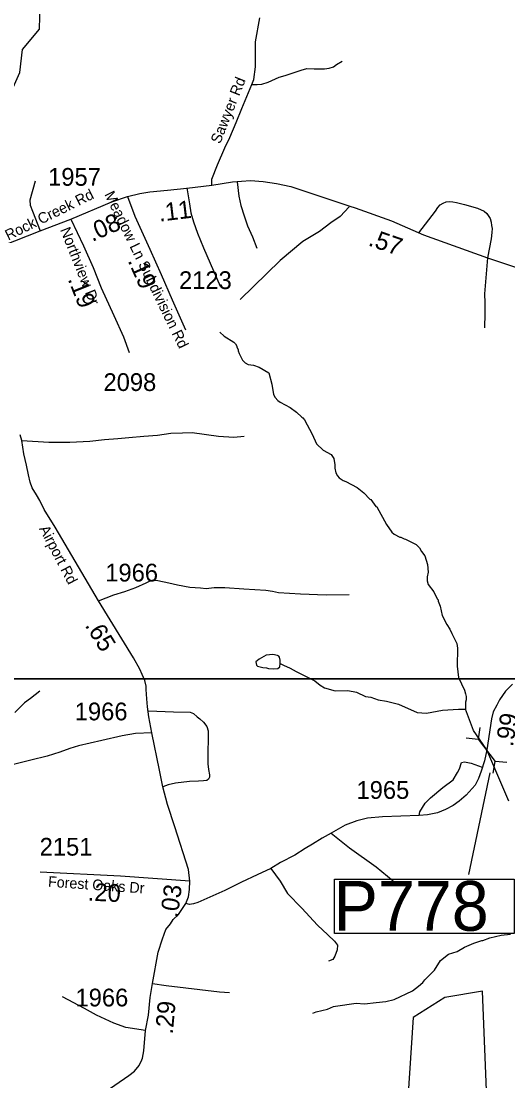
# Model space of a CAD drawing. Extents: x 1248089 to 1457196, y 820910 to 988753.
# Drawn here: x 1377998 to 1381427, y 910257 to 917715 of the extents above; entities that cross this region are included whole.
import ezdxf

# ---------------------------------------------------------------- set-up
doc = ezdxf.new("R2010")
doc.units = 0
for name, color, linetype in [('Exist Aviation Commercial or Municipal Perimeter Paved', 7, 'Continuous'), ('Exist Hydrographic Creek Single Shore', 7, 'Continuous'), ('Exist Hydrographic Misc Water Feature', 7, 'Continuous'), ('Exist Road Non-System Type 51', 7, 'Continuous'), ('Exist Road Secondary Structure Pipe CELL', 7, 'Continuous'), ('Exist Road Secondary Type 51 Attributed', 7, 'Continuous'), ('Exist Road Secondary Type 51 Label', 7, 'Continuous'), ('Map Preparation Inset Cut Line', 7, 'Continuous'), ('Prop GRAU CAT1 Cell', 7, 'Continuous'), ('Prop Lane Arrow CELL', 7, 'Continuous'), ('Prop Lane Lines', 7, 'Continuous')]:
    doc.layers.add(name, color=color, linetype=linetype)

msp = doc.modelspace()

# ---------------------------------------------------------------- linework, layer by layer
at = {"layer": 'Exist Aviation Commercial or Municipal Perimeter Paved'}
msp.add_lwpolyline([(1381282.3, 910073.8), (1381249, 910888.1), (1380982.4, 910843.7), (1380760.3, 910703.1), (1380723.3, 910133)], dxfattribs=at)
at = {"layer": 'Exist Hydrographic Creek Single Shore'}
for points in [[(1377861.3, 916916.3), (1377882.3, 917116.3), (1377987.3, 917353.7), (1378007.3, 917514.3), (1378127.3, 917659.5), (1378130.3, 917836.7)], [(1381433.4, 912225.4), (1381279.3, 912586.5), (1381184.4, 912722.8), (1381128.2, 912871.4)]]:
    msp.add_lwpolyline(points, dxfattribs=at)
at = {"layer": 'Exist Hydrographic Misc Water Feature'}
for points in [[(1379396.4, 915526), (1379427.7, 915497.3), (1379496.8, 915455.9), (1379508.6, 915443.5), (1379518.3, 915427.3), (1379518.1, 915419.4), (1379525.8, 915403.2), (1379525.5, 915395.3), (1379533.1, 915375.1), (1379556.1, 915328.6), (1379575.7, 915310.2), (1379596.4, 915298), (1379635.4, 915293.8), (1379675, 915280), (1379742.2, 915238.5), (1379764.4, 915159.2), (1379774.9, 915087.9), (1379788.4, 915065.6), (1379806, 915045.2), (1379821.7, 915032.9), (1379892.9, 914995.3), (1379938.2, 914962.4), (1379975.4, 914927.5), (1379983.3, 914923.4), (1379995, 914909.2), (1380048.8, 914808), (1380078.6, 914739), (1380126.4, 914694.4), (1380181.7, 914665.2), (1380201.1, 914636.8), (1380208.2, 914592.7), (1380207.7, 914568.7), (1380214.9, 914536.5), (1380226.5, 914514.3), (1380238.2, 914500), (1380265.8, 914481.4), (1380285.7, 914475), (1380364.7, 914433.3), (1380412, 914396.2), (1380454.9, 914351.3), (1380460.8, 914348.8), (1380497.8, 914298.4), (1380502.6, 914296.3), (1380571.1, 914172.8), (1380610, 914118.1), (1380625.7, 914103.7), (1380665.1, 914082.8), (1380673.1, 914082.7), (1380696.9, 914070.2), (1380704.9, 914070), (1380782, 914030.3), (1380803.5, 914007.9), (1380819, 913981.1), (1380841.3, 913952.7), (1380861.5, 913891.5), (1380865.4, 913836.9), (1380858.3, 913802.8), (1380858.9, 913774.9), (1380866, 913750.6), (1380904.8, 913697.8), (1380927.8, 913649.3), (1380935.6, 913641.1), (1380935.4, 913633.1), (1380950.7, 913596.8), (1380965.2, 913532.6), (1380995.9, 913468), (1381019.1, 913435.5), (1381032.5, 913406.1), (1381066.4, 913335), (1381073.3, 913301.9), (1381069.5, 913174.5), (1381079.7, 913094.4), (1381121.9, 913007.4), (1381129.3, 912981.3), (1381132.9, 912961.2), (1381132.3, 912937.3), (1381128, 912921.4), (1381128.2, 912871.4)], [(1379821.7, 913194), (1379822.3, 913218), (1379818.7, 913238), (1379812.9, 913246.2), (1379804.9, 913250.3), (1379771.1, 913257.1), (1379723, 913252.2), (1379674.4, 913225.2), (1379652, 913205.7), (1379655.5, 913181.7), (1379663.3, 913175.5), (1379701.1, 913164.7), (1379725.1, 913164.2), (1379741, 913159.8), (1379772.9, 913157.1), (1379805, 913158.4), (1379819.3, 913170), (1379821.7, 913194)], [(1379821.7, 913194), (1379847.2, 913181.7), (1379893, 913160.5), (1379936.1, 913138.1), (1380067.2, 913072.6), (1380105.3, 913040.8), (1380134, 913023.2), (1380209.6, 913001.6), (1380299.7, 913003.6), (1380359.4, 912992.3), (1380424.8, 912960.9), (1380460.7, 912956.1), (1380512.3, 912938.9), (1380572.1, 912929.6), (1380655.6, 912907.8), (1380787.2, 912848), (1380854.3, 912845.4), (1380966.8, 912864.9), (1381078.9, 912872.5), (1381128.2, 912871.4)], [(1378129.4, 912999.4), (1378064.1, 912946.9), (1378021.6, 912917.8), (1377954, 912849.4)], [(1380052.3, 910732.4), (1380076.5, 910741.9), (1380156.9, 910760.1), (1380197.3, 910779.2), (1380213.4, 910782.8), (1380357.9, 910803.6), (1380417.8, 910798.3), (1380498.4, 910807.2), (1380566.6, 910815), (1380626.5, 910829.7), (1380755.9, 910890.8), (1380796.6, 910921.8), (1380827.1, 910949.2), (1380841.5, 910966.9), (1380911, 911035.3), (1380952.5, 911104.3), (1381009.5, 911149), (1381069.9, 911167.7), (1381122.5, 911196.5), (1381187.2, 911225.1), (1381243.6, 911243.9), (1381251.6, 911243.7), (1381300, 911262.5), (1381380.3, 911280.8), (1381446.6, 911289.3)]]:
    msp.add_lwpolyline(points, dxfattribs=at)
at = {"layer": 'Exist Road Non-System Type 51'}
for points in [[(1379623, 917269.5), (1379661.5, 917269.5), (1379692.3, 917271.1), (1379736.9, 917284.9), (1379815.5, 917320.3), (1379858.6, 917332.7), (1379914, 917351.2), (1379970.9, 917369.6), (1380009.4, 917382), (1380063.3, 917378.9), (1380135.6, 917378.9), (1380167.9, 917385), (1380197.2, 917392.7), (1380218.7, 917409.7), (1380258.8, 917434.3)], [(1378096.6, 916589.3), (1378058.3, 916455.2), (1378060.2, 916419.9), (1378077.4, 916377.1), (1378131.2, 916239.3)], [(1379518.6, 916584.3), (1379532.2, 916482.5), (1379544.5, 916417.7), (1379569, 916343.7), (1379593.5, 916273.6), (1379626.9, 916196.9), (1379658.3, 916117.5)], [(1379165.6, 916540.7), (1379182.6, 916429.6), (1379193.5, 916364.8), (1379212.6, 916302.7), (1379241.2, 916222), (1379283.5, 916118.9), (1379399.3, 915850.4)], [(1380307.7, 916408.5), (1380245, 916339.7), (1380180.4, 916294.5), (1380099.2, 916235.2), (1379982, 916163.8), (1379823.2, 916030.3), (1379539.7, 915755.2)], [(1380800.1, 916223.9), (1380916.1, 916377.7), (1380934.6, 916403.3), (1380951, 916421), (1380971.3, 916434.6), (1380991.5, 916444.2), (1381015.5, 916445.7), (1381039.5, 916443.3), (1381065.4, 916438.7), (1381121.1, 916423.6), (1381212.7, 916399.5), (1381260.3, 916376.6), (1381279.8, 916360.2), (1381303.1, 916325.7), (1381308.6, 916299.6), (1381312.1, 916275.5), (1381315.7, 916255.4), (1381315.1, 916227.4), (1381308.2, 916183.5), (1381282.8, 916050.1)], [(1381282.8, 916050.1), (1381262.4, 915796.2), (1381264.4, 915731.4), (1381264.4, 915657.4), (1381261.7, 915556.9)], [(1378002, 914763.3), (1378193, 914751.6), (1378341.2, 914752), (1378482.2, 914758.5), (1378585.8, 914769.7), (1378678.3, 914778.6), (1378755.1, 914785.1), (1378861.5, 914793.4), (1378958.4, 914801.8), (1379051, 914816.2), (1379133.4, 914818.1), (1379203, 914819.5), (1379388.1, 914793.4), (1379495.5, 914787.9), (1379567.9, 914794.8)], [(1378542.1, 913634.7), (1378649.6, 913676.6), (1378728.2, 913701.7), (1378804.9, 913729.6), (1378879.3, 913762.7), (1378907.1, 913774.8), (1378930.1, 913779.4), (1378960.8, 913778.5), (1379038.5, 913760.8), (1379099.9, 913748.7), (1379185.7, 913730.6), (1379261.5, 913726.8), (1379301.3, 913721.7), (1379356.9, 913728.2), (1379431.7, 913728.2), (1379567, 913719.9), (1379721.9, 913711), (1379769.3, 913702.2), (1379811.5, 913693.8), (1379965, 913685.4), (1380147.2, 913678), (1380308.4, 913679.8)], [(1378895.6, 912860.8), (1379070.6, 912852.9), (1379188.6, 912851), (1379212.6, 912841.7), (1379237.5, 912819.4), (1379255.7, 912805.4), (1379282.6, 912781.2), (1379306.6, 912750.5), (1379315.2, 912719.8), (1379315.2, 912666.8), (1379311.8, 912568.6), (1379312.8, 912488.5), (1379316.6, 912447.6), (1379325.7, 912410.8), (1379324.8, 912394.1), (1379317.1, 912381), (1379306.6, 912370.8), (1379281.6, 912368.9), (1379246.1, 912365.2), (1379184.7, 912363.3), (1379084, 912351.2), (1379034.2, 912340.1), (1378996.8, 912326.1)], [(1378917.2, 912704.9), (1378803, 912701.2), (1378710, 912684.4), (1378566.1, 912651.9), (1378400.7, 912615.1), (1378339.3, 912594.6), (1378270.2, 912569.5), (1378180.1, 912541.6), (1378065.5, 912513.2), (1377915.8, 912475), (1377762.4, 912433.1), (1377613.2, 912383.3)], [(1380801.7, 912123.2), (1380806, 912150.2), (1380844.1, 912210.6), (1380882.2, 912248.7), (1380967.9, 912321.8), (1381041, 912375.9), (1381072.7, 912426.7), (1381085.4, 912452.1), (1381101.3, 912496.6), (1381120.4, 912503), (1381168, 912493.4), (1381245.3, 912464.3)], [(1380182.3, 911999.8), (1380311.8, 911895.4), (1380498.5, 911761.8), (1380618.4, 911665.3)], [(1379756.4, 911751.2), (1379821.8, 911661.3), (1379873.6, 911574.3), (1379975.1, 911470.9), (1380085.5, 911353.2), (1380158.4, 911283.1), (1380206.1, 911240.8), (1380225.9, 911211.7), (1380223.9, 911178.7), (1380208.7, 911133.1), (1380192.5, 911111.2), (1380163.9, 911098)], [(1378923.8, 910942.7), (1379020.4, 910928.6), (1379395.2, 910883.8), (1379466.6, 910878.4)], [(1378874.7, 910611.9), (1378736.2, 910632.7), (1378650.6, 910663.2), (1378529.2, 910720), (1378442.8, 910766.4), (1378288.6, 910848.1)]]:
    msp.add_lwpolyline(points, dxfattribs=at)
at = {"layer": 'Exist Road Secondary Structure Pipe CELL'}
for p, q in [((1381229.9, 912744.3), (1381216.8, 912662.1)), ((1381133.9, 912670.7), (1381216.8, 912662.1)), ((1381216.8, 912662.1), (1381337.5, 912504.7)), ((1381324.4, 912422.4), (1381337.5, 912504.7)), ((1381420.3, 912496.1), (1381337.5, 912504.7))]:
    msp.add_line(p, q, dxfattribs=at)
at = {"layer": 'Exist Road Secondary Type 51 Attributed'}
for points in [[(1379341, 916560.9), (1379341.9, 916602.7), (1379380.4, 916703.1), (1379433.1, 916822.9), (1379466.8, 916895), (1379511.6, 917000.6), (1379552.3, 917099.4), (1379623, 917269.5), (1379636.4, 917304.4), (1379647.6, 917392.8), (1379649.7, 917568.2), (1379679.1, 917738.6)], [(1378746.3, 916480.1), (1378833.7, 916502.2), (1378904.7, 916512.5), (1379029.2, 916525.9), (1379165, 916538.2), (1379341, 916560.9)], [(1379341, 916560.9), (1379487.4, 916583.2), (1379614, 916593.5), (1379703.2, 916585.4), (1379795.8, 916573), (1379897.4, 916550.6), (1380095.9, 916485.7), (1380312.7, 916412.8), (1380350.8, 916401.5), (1380608, 916308.8), (1380833.2, 916212), (1381282.8, 916050.1), (1381837.5, 915863.7), (1381927.4, 915829.3), (1382020.1, 915781.7), (1382193.9, 915666.6)], [(1378347.9, 916321.2), (1378635.3, 916444.2), (1378746.3, 916480.1)], [(1378746.3, 916480.1), (1378798.7, 916341.7), (1378904.2, 916110.9), (1378984.8, 915932.2), (1379062.5, 915752.6), (1379154.7, 915541.5)], [(1377459.6, 916016.4), (1377469.4, 916012.2), (1377513.5, 916008.5), (1377543.8, 916008.4), (1377582.9, 916023.5), (1378131.2, 916239.3), (1378347.9, 916321.2)], [(1378347.9, 916321.2), (1378436.2, 916133.2), (1378505.2, 915980.6), (1378561.8, 915838.2), (1378650, 915642.7), (1378719.1, 915492), (1378758.4, 915383.1)], [(1379185.3, 911662), (1379176.1, 911743.5), (1379079.5, 912045), (1379028, 912202.3), (1378996.8, 912326.1), (1378971.2, 912443.4), (1378917.2, 912704.9), (1378897.6, 912817.4), (1378888.6, 912889.4), (1378883.1, 912944.1), (1378878.8, 913010), (1378878.6, 913034.5), (1378868.5, 913073.7), (1378850.7, 913117.2), (1378832.8, 913153), (1378789.2, 913233.5), (1378542.1, 913634.7), (1378236.7, 914154.5), (1378158.5, 914278.8), (1378128.8, 914340.2), (1378105.7, 914382.1), (1378076, 914430.5), (1378061.6, 914470.5), (1378049.1, 914521.7), (1378034.3, 914590.1), (1378017, 914670.1), (1378002, 914763.3), (1377991.1, 914803.2)], [(1381458.6, 913048.4), (1381410.9, 912998.2), (1381368, 912938.7), (1381350.3, 912901.7), (1381324.1, 912853.8), (1381311.1, 912804), (1381279.3, 912586.5), (1381261.5, 912507.8), (1381240, 912436.8), (1381219.7, 912384.8), (1381195.6, 912336.6), (1381132.2, 912266.9), (1381083.1, 912225.9), (1381042.3, 912195.5), (1380986.4, 912166.4), (1380931.2, 912142.6), (1380861.7, 912128.1), (1380801.7, 912123.2), (1380544.1, 912114.9), (1380438.5, 912105.6), (1380363.6, 912085.8), (1380280.4, 912056.7), (1380182.3, 911999.8), (1380119.6, 911964.1), (1380050.1, 911923.1), (1379999.7, 911891.4), (1379925.4, 911843.8), (1379825.9, 911792.2), (1379756.4, 911751.2), (1379661, 911706.3), (1379549.2, 911654.7), (1379431.7, 911595.6), (1379306.5, 911540.1), (1379242.4, 911512.8), (1379211.3, 911503.3), (1379182.6, 911498.1), (1379156.7, 911504.7)], [(1379185.3, 911662), (1378696.7, 911697.1), (1378131.1, 911724.3)], [(1379156.7, 911504.7), (1379177.2, 911552.3), (1379184, 911603.9), (1379185.3, 911662)], [(1378589.9, 910179), (1378756.6, 910294.5), (1378796, 910325.4), (1378829.1, 910364.1), (1378848.3, 910404.4), (1378851.9, 910415.2), (1378861.9, 910467.8), (1378874.7, 910611.9), (1378894.7, 910718.6), (1378906.1, 910843.3), (1378923.8, 910942.7), (1378962.5, 911161.2), (1378992.5, 911256.7), (1379017.4, 911321.6), (1379049.4, 911361.1), (1379067.6, 911391.8), (1379105.4, 911428.5), (1379156.7, 911504.7)]]:
    msp.add_lwpolyline(points, dxfattribs=at)
at = {"layer": 'Map Preparation Inset Cut Line'}
for points in [[(1388709.5, 913085.2), (1313026.2, 913085.2), (1313026.2, 941112.2), (1388709.5, 941112.2)], [(1313026.2, 913085.2), (1388709.5, 913085.2), (1388709.5, 884379.9), (1373500.6, 884376.6), (1373500.6, 868836.7), (1313026.2, 868836.7)]]:
    msp.add_lwpolyline(points, close=True, dxfattribs=at)
at = {"layer": 'Prop Lane Arrow CELL'}
msp.add_line((1381300.1, 912425.2), (1381149.5, 911708.9), dxfattribs=at)
msp.add_lwpolyline([(1380206.2, 911677.2), (1381472.3, 911677.2), (1381472.3, 911293.4), (1380206.2, 911293.4)], close=True, dxfattribs=at)

# ---------------------------------------------------------------- texts
at = {"layer": 'Exist Road Secondary Type 51 Label'}
for s, rotation, p in [('Sawyer Rd', 68.26733, (1379399.4, 916846.5)), ('Rock Creek Rd', 26.19317, (1377906.7, 916169.7)), ('Meadow Ln Subdivision Rd', 295.91338, (1378581.8, 916496.6)), ('Northview Dr', 291.63424, (1378270.7, 916247.2)), ('Airport Rd', 297.65083, (1378122.2, 914142.9)), ('Forest Oaks Dr', 355.97777, (1378185.2, 911623))]:
    msp.add_text(s, height=75, rotation=rotation, dxfattribs=at).set_placement(p)
at = {"layer": 'Prop GRAU CAT1 Cell'}
for s, rotation, p in [('.11', 6.78054, (1378972.1, 916303.7)), ('.08', 23.82641, (1378497.9, 916160.3)), ('.57', 340.97932, (1380437, 916137.7)), ('.19', 294.2684, (1378746.4, 916028.8)), ('.19', 291.67213, (1378324.5, 915899.5)), ('.65', 301.62984, (1378443.6, 913462.4)), ('.99', 80.41569, (1381461.9, 912604.1)), ('.20', 357.24758, (1378464.8, 911525.5)), ('.03', 82.47282, (1379100.3, 911399.6)), ('.29', 84.90346, (1379065.6, 910581.4))]:
    msp.add_text(s, height=125, rotation=rotation, dxfattribs=at).set_placement(p)
at = {"layer": 'Prop Lane Arrow CELL'}
msp.add_text('P778', height=350, dxfattribs=at).set_placement((1380199.1, 911313.1))
at = {"layer": 'Prop Lane Lines'}
for s, p in [('1957', (1378187.5, 916556.3)), ('2123', (1379109.8, 915829.4)), ('2098', (1378577.5, 915111.9)), ('1966', (1378590.1, 913771.1)), ('1966', (1378375.1, 912793.9)), ('1965', (1380360.5, 912241.3)), ('2151', (1378127.7, 911841.7)), ('1966', (1378380.4, 910780.3))]:
    msp.add_text(s, height=125, dxfattribs=at).set_placement(p)

doc.saveas('drawing.dxf')
